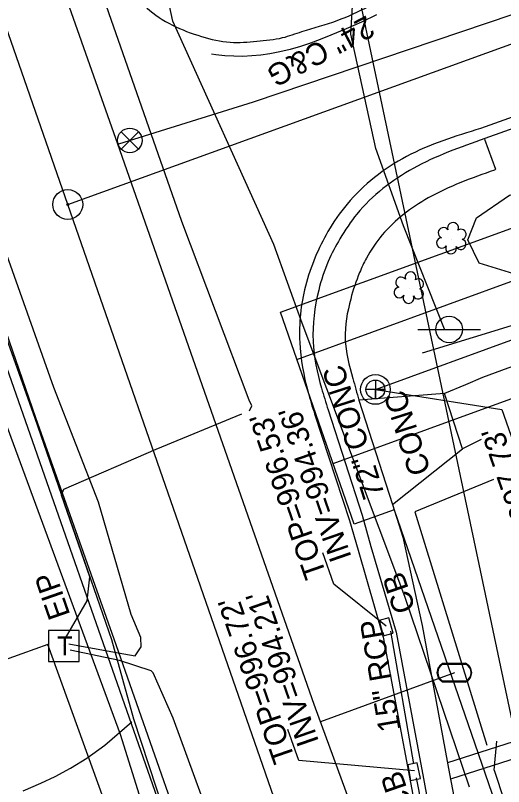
# Model space of a CAD drawing. Extents: x 1614611 to 1617571, y 898867 to 905462.
# Drawn here: x 1616331.4 to 1616420, y 903500.3 to 903640.3 of the extents above; entities that cross this region are included whole.
import ezdxf

# ---------------------------------------------------------------- set-up
doc = ezdxf.new("R2010")
doc.units = 0
for name, color, linetype in [('Exist Boundary Watershed Impervious C 09', 7, 'Continuous'), ('Exist Boundary Watershed Residential C 05', 7, 'Continuous'), ('Exist Drainage Structure Drop Inlet CELL', 7, 'Continuous'), ('Exist Horizontal Alignment Tick Label', 7, 'Continuous'), ('Exist Other Culture Area Outline', 7, 'Continuous'), ('Exist Other Culture Fence Line', 7, 'Continuous'), ('Exist Other Culture Gate', 7, 'Continuous'), ('Exist Roads Curbs Text', 7, 'Continuous'), ('Exist Roads EOP Other Text', 7, 'Continuous'), ('Exist Roads EOP Text', 7, 'Continuous'), ('Exist Roads Soil', 7, 'Continuous'), ('Exist Structure Minor Catch Basin Top Elevation', 7, 'Continuous'), ('Exist Structure Minor Pipes RCP 15 Inch Invert', 7, 'Continuous'), ('Exist Survey Centerline Point CELL', 7, 'Continuous'), ('Exist Utilities Gas UG Line SUE LOS B', 7, 'Continuous'), ('Exist Utilities Sanitary Sewer Manhole Leader', 7, 'Continuous'), ('Exist Utilities Sanitary Sewer Manhole Text', 7, 'Continuous'), ('Exist Utilities Sanitary Sewer UG Line', 7, 'Continuous'), ('Exist Utilities Telephone Pedestal CELL', 7, 'Continuous'), ('Exist Utilities Telephone Pole CELL', 7, 'Continuous'), ('Exist Utilities Telephone UG Cable SUE LOS B', 7, 'Continuous'), ('Exist Utilities Telephone UG FO SUE LOS B', 7, 'Continuous'), ('Exist Utilities Telephone UG FO SUE LOS C', 7, 'Continuous'), ('Exist Utilities TV UG FO Cable SUE LOS B', 7, 'Continuous'), ('Exist Utilities Water UG Line SUE LOS B', 7, 'Continuous'), ('Exist Vegetation Shrub CELL', 7, 'Continuous'), ('Exist Vegetation Woods Line', 7, 'Continuous'), ('Old_Level_21', 7, 'Continuous'), ('Prop Drainage Structure Catch Basin Open Throat 4 CELL', 7, 'Continuous'), ('Prop Earthen Structure Cut Ditch Special Back of Curb Detail CELL', 7, 'Continuous'), ('Prop Earthen Structure Head Ditch Label', 7, 'Continuous'), ('Prop Earthen Structure V Ditch Detail Label', 7, 'Continuous'), ('Prop Easement Permanent Drainage', 7, 'Continuous'), ('Prop Erosion Embankment Toe Protection with Rip Rap 2 Detail CELL', 7, 'Continuous'), ('Prop Plan Preparation Drainage Notes Label', 7, 'Continuous'), ('Prop Plan Preparation Table Ditch Data CELL', 7, 'Continuous'), ('Prop SS Transition Line', 7, 'Continuous'), ('Raster_Level_2', 7, 'Continuous'), ('Scratch_Level_1', 7, 'Continuous'), ('Scratch_Level_9', 7, 'Continuous')]:
    doc.layers.add(name, color=color, linetype=linetype)

# ---------------------------------------------------------------- blocks, each defined once
blk = doc.blocks.new('EXIST UTILITIES SANITARY SEWER MANHOLE')
at = {"layer": 'Old_Level_21'}
blk.add_lwpolyline([(0, 0.03425), (0, -0.03425), (0, 0), (0.03425, 0), (-0.03425, 0)], dxfattribs=at)
for radius in [0.05389, 0.03425]:
    blk.add_circle((0, 0), radius, dxfattribs=at)
blk = doc.blocks.new('EXIST SURVEY CENTERLINE POINT')
at = {"layer": 'Exist Survey Centerline Point CELL'}
for radius in [0.0542, 0.00375]:
    blk.add_circle((0, 0), radius, dxfattribs=at)
blk = doc.blocks.new('EXIST UTILITIES WATER METER')
at = {"layer": 'Prop SS Transition Line'}
blk.add_line((0, 0), (0, 0), dxfattribs=at)
for points in [[(-0.0408, 0.034), (0.0408, 0.034)], [(-0.0408, 0.0312), (0.0408, 0.0312)], [(0.0408, -0.0312), (-0.0413, -0.0312)], [(0.0408, -0.034), (-0.0413, -0.034)]]:
    blk.add_lwpolyline(points, dxfattribs=at)
for centre, radius, start, end in [((-0.0261, -0.0001), 0.0371, 113.178, 245.9794), ((-0.0259, -0.0001), 0.0347, 115.3009, 243.7824), ((0.0259, 0), 0.0371, 293.6483, 66.3084), ((0.0261, 0), 0.0345, 295.1272, 64.8728)]:
    blk.add_arc(centre, radius, start, end, dxfattribs=at)
blk = doc.blocks.new('EXIST UTILITIES TELEPHONE PEDESTAL')
at = {"layer": 'Exist Utilities Telephone Pedestal CELL'}
blk.add_line((0, 0), (0, 0), dxfattribs=at)
blk.add_lwpolyline([(-0.0545, -0.0565), (0.0574, -0.0565), (0.0574, 0.0554), (-0.0545, 0.0554), (-0.0545, -0.0565)], dxfattribs=at)
blk.add_text('T', height=0.0684, dxfattribs=at).set_placement((-0.0226, -0.0343))
blk = doc.blocks.new('EXIST UTILITIES WATER VALVE')
at = {"layer": 'Prop Earthen Structure V Ditch Detail Label'}
blk.add_lwpolyline([(0.0315, 0.0315), (-0.0315, -0.0315), (0, 0), (0.0315, -0.0315), (-0.0315, 0.0315)], dxfattribs=at)
blk.add_circle((0, 0), 0.0445, dxfattribs=at)

msp = doc.modelspace()

# ---------------------------------------------------------------- linework, layer by layer
at = {"layer": 'Exist Boundary Watershed Impervious C 09'}
msp.add_lwpolyline([(1616470.84, 903183.57), (1616457.44, 903221.88), (1616443.4, 903261.41), (1616433.06, 903290.44), (1616418.78, 903330.63), (1616404.11, 903372.11), (1616392.67, 903404.15), (1616378.77, 903443.28), (1616364.13, 903484.9), (1616349.34, 903527.05), (1616335.12, 903567.18), (1616320.68, 903608.97), (1616306.55, 903650.64), (1616295.77, 903682.27), (1616282.46, 903721.52)], dxfattribs=at)
at = {"layer": 'Exist Boundary Watershed Residential C 05'}
for points in [[(1616522.28, 903655.67), (1616483.74, 903641.89), (1616444.61, 903627.92), (1616416.59, 903617.9)], [(1616388.16, 903568.68), (1616394.31, 903549.56), (1616395.9, 903543.84), (1616400.51, 903528.3), (1616405.44, 903501.75), (1616409.55, 903479.29), (1616413.51, 903459.08), (1616414.52, 903456.07), (1616428.39, 903416.8), (1616436.43, 903393.84), (1616437.08, 903391.77)]]:
    msp.add_lwpolyline(points, dxfattribs=at)
for points in [[(1616348.12, 903652.72), (1616355.32, 903641.58), (1616365.18, 903636.44), (1616370.4, 903635.39), (1616375.21, 903635.57), (1616379.9, 903636.22), (1616383.41, 903637.33), (1616389.79, 903639.33), (1616395.51, 903641.86)], [(1616416.59, 903617.9), (1616403.61, 903612.49), (1616393.39, 903604.2), (1616390.31, 903599.71), (1616388.18, 903595.6), (1616386.45, 903590.39), (1616385.42, 903581.08), (1616386.94, 903572.59), (1616388.16, 903568.68)]]:
    msp.add_spline(points, degree=3, dxfattribs=at)
at = {"layer": 'Exist Other Culture Area Outline'}
for points in [[(1616451.92, 903518.69), (1616445.2, 903516.28), (1616436.15, 903513.22), (1616424.73, 903509.37), (1616409.8, 903504.59)], [(1616452.95, 903515.87), (1616446.19, 903513.45), (1616437.11, 903510.38), (1616425.67, 903506.52), (1616410.35, 903501.62)]]:
    msp.add_lwpolyline(points, dxfattribs=at)
at = {"layer": 'Exist Other Culture Fence Line'}
for points in [[(1616572.91, 903628.18), (1616564.21, 903625.69), (1616557.86, 903623.87), (1616549.37, 903621.59), (1616542.69, 903619.31), (1616531.55, 903615.59), (1616524.44, 903613.58), (1616517.86, 903611.96), (1616513.04, 903610.8), (1616507.24, 903608.97), (1616496.07, 903605.56), (1616484.35, 903602.15), (1616475.89, 903600.04), (1616461.24, 903595.28), (1616451.31, 903592.92), (1616438.36, 903588.93), (1616423.69, 903584.65), (1616405.19, 903578.96)], [(1616418.13, 903556), (1616403.89, 903550.11), (1616416.97, 903507.78)], [(1616418.3, 903503.27), (1616425.66, 903480.85), (1616434.72, 903450.26), (1616469.04, 903462.52), (1616499.54, 903473.23), (1616524.45, 903482.31), (1616513.56, 903511.28)]]:
    msp.add_lwpolyline(points, dxfattribs=at)
at = {"layer": 'Exist Other Culture Gate'}
msp.add_line((1616418.3, 903503.27), (1616418.73, 903508.5), dxfattribs=at)
at = {"layer": 'Exist Roads Soil'}
for points in [[(1616472.55, 903590.47), (1616463.36, 903588.83), (1616455.54, 903587.21), (1616449.39, 903585.67), (1616441.71, 903583.31), (1616434.51, 903580.97), (1616427.92, 903578.72), (1616420.73, 903576.2), (1616416.16, 903574.51), (1616413.07, 903573.19), (1616409.25, 903571.6)], [(1616415.91, 903563.28), (1616412.54, 903561.58)], [(1616332.86, 903499.51), (1616336.08, 903500.87), (1616338.66, 903502.11), (1616341.43, 903503.58), (1616344.39, 903505.45), (1616347.66, 903507.81), (1616352.56, 903512.01)]]:
    msp.add_lwpolyline(points, dxfattribs=at)
at = {"layer": 'Exist Utilities Gas UG Line SUE LOS B'}
msp.add_lwpolyline([(1616574.94, 902856.71), (1616560.06, 902902.39), (1616552.18, 902925.27), (1616536.08, 902973.65), (1616521.52, 903015.88), (1616492.41, 903100.65), (1616481.17, 903130.4), (1616470.48, 903162.66), (1616450.18, 903220.6), (1616431.22, 903276.51), (1616418.49, 903313.39), (1616364.61, 903464.71), (1616350.51, 903509.73), (1616310.55, 903618.21), (1616275.13, 903713.81), (1616252.85, 903771.73), (1616229.48, 903831.39), (1616218.51, 903860.65), (1616218.15, 903861.58), (1616200.49, 903922.94), (1616158.51, 904013.15), (1616156.79, 904018.63), (1616125.02, 904117.19), (1616112.76, 904150.51)], dxfattribs=at)
at = {"layer": 'Exist Utilities Sanitary Sewer Manhole Leader'}
msp.add_lwpolyline([(1616396.73, 903572.35), (1616419.64, 903568.72), (1616422.13, 903561.66)], dxfattribs=at)
at = {"layer": 'Exist Utilities Sanitary Sewer UG Line'}
msp.add_line((1616396.73, 903572.35), (1616553.9, 903629.64), dxfattribs=at)
at = {"layer": 'Exist Utilities Telephone Pole CELL'}
for p, q in [((1616404.44, 903583.24), (1616415.78, 903583.24)), ((1616410.12, 903583.24), (1616410.12, 903583.24))]:
    msp.add_line(p, q, dxfattribs=at)
msp.add_circle((1616410.12, 903583.24), 2.41, dxfattribs=at)
at = {"layer": 'Exist Utilities Telephone UG Cable SUE LOS B'}
for points in [[(1616341.13, 903526.17), (1616350.06, 903524.57), (1616353.18, 903523.97), (1616354.27, 903525.62), (1616354.2, 903527.32), (1616352.41, 903531.49), (1616346.51, 903551.88), (1616338.38, 903572.73), (1616311.12, 903649.59), (1616299.64, 903684.42), (1616264.73, 903785.56), (1616225.23, 903895.34)], [(1616373.87, 903568.46), (1616374.3, 903569.41), (1616373.86, 903570.39), (1616361.62, 903602.86), (1616341.95, 903659.09), (1616330.11, 903695.59), (1616311.83, 903747.03), (1616311.46, 903750.28), (1616313.05, 903753.14), (1616316.41, 903754.31), (1616347.19, 903767.38), (1616362.66, 903772.42), (1616371.42, 903776.41)], [(1616340.5, 903527.18), (1616344.47, 903533.96), (1616344.92, 903538.32), (1616339.77, 903553.17), (1616340.25, 903554.23), (1616356.96, 903561.51), (1616372.53, 903567.91)], [(1616449.37, 903217.3), (1616457.62, 903218.32), (1616462.12, 903220.03), (1616462.83, 903221.07), (1616463.05, 903222.4), (1616459.95, 903235.74), (1616444.07, 903282.03), (1616424.99, 903333.25), (1616403.93, 903391.66), (1616369.07, 903488.01), (1616360.05, 903512.7), (1616356.43, 903520.93), (1616356.08, 903521.26), (1616350.29, 903523.15), (1616341.36, 903525.05)]]:
    msp.add_lwpolyline(points, dxfattribs=at)
at = {"layer": 'Exist Utilities Telephone UG FO SUE LOS B'}
msp.add_lwpolyline([(1616413.77, 903500.18), (1616402.08, 903534.75), (1616383.28, 903584.85), (1616378.31, 903598.68), (1616360.02, 903639.24), (1616356.39, 903655.99), (1616340.68, 903699.57), (1616327.33, 903739.18), (1616327.34, 903739.18), (1616313.72, 903781.55), (1616301.65, 903812.03), (1616292.8, 903840.69)], dxfattribs=at)
at = {"layer": 'Exist Utilities Telephone UG FO SUE LOS C'}
msp.add_line((1616468, 903181.89), (1616279.08, 903721.31), dxfattribs=at)
at = {"layer": 'Exist Utilities TV UG FO Cable SUE LOS B'}
msp.add_lwpolyline([(1616409.28, 903583.28), (1616401.83, 903602.06), (1616396.84, 903616.07), (1616392.29, 903636.86), (1616392.86, 903647.11), (1616394.48, 903651.32), (1616413.7, 903673.44), (1616420.55, 903677.59), (1616453.53, 903688.22), (1616514.87, 903711.84), (1616526.07, 903715.66), (1616536.86, 903720.55), (1616545.52, 903724.83), (1616549.16, 903728.55), (1616549.91, 903729.9), (1616554.28, 903748.73), (1616554.29, 903750.67), (1616552.37, 903762.47), (1616557.09, 903779.98), (1616577.36, 903795.05), (1616590.41, 903803.23)], dxfattribs=at)
at = {"layer": 'Exist Utilities Water UG Line SUE LOS B'}
msp.add_line((1616411.06, 903520.94), (1616386.76, 903512.03), dxfattribs=at)
for points in [[(1616526.94, 903118.95), (1616504.59, 903181.23), (1616480.02, 903252.46), (1616446.17, 903345), (1616411.28, 903445.17), (1616385.62, 903515.15), (1616350.02, 903616.87), (1616323.73, 903691.37), (1616291.21, 903786.26), (1616260.45, 903872.07), (1616224.66, 903974.02), (1616192.08, 904066.13), (1616173.94, 904118.11), (1616130.42, 904237.78), (1616097.26, 904331.65), (1616083.48, 904374.45), (1616069.85, 904420.53), (1616059.14, 904458.49), (1616050.85, 904496.39), (1616045.84, 904527.76), (1616030.28, 904669.9)], [(1616350.21, 903616.94), (1616374.62, 903624.54), (1616426.35, 903642.07), (1616478.57, 903660.36), (1616520.74, 903675.61), (1616534.8, 903680.84), (1616536.9, 903682.38), (1616549.12, 903691.48), (1616560.45, 903718.95), (1616573.2, 903736.65), (1616589.15, 903758.02), (1616604.81, 903760.79)]]:
    msp.add_lwpolyline(points, dxfattribs=at)
at = {"layer": 'Exist Vegetation Shrub CELL'}
for p, q in [((1616410.58, 903599.64), (1616410.58, 903599.64)), ((1616402.87, 903590.66), (1616402.87, 903590.66))]:
    msp.add_line(p, q, dxfattribs=at)
for centre, radius, start, end in [((1616409.1, 903600.77), 0.968, 35.8908, 245.4216), ((1616410.81, 903601.68), 0.99, 334.8391, 200.4717), ((1616412.26, 903600.51), 0.929, 284.4567, 126.0861), ((1616408.78, 903598.94), 0.955, 95.1099, 327.9534), ((1616412.22, 903598.71), 0.937, 204.9913, 73.4601), ((1616410.46, 903597.96), 0.984, 151.2797, 21.387), ((1616403.1, 903592.7), 0.99, 334.8391, 200.4717), ((1616401.39, 903591.78), 0.968, 35.8908, 245.4216), ((1616404.54, 903591.52), 0.929, 284.4567, 126.0861), ((1616401.07, 903589.95), 0.955, 95.1099, 327.9534), ((1616404.51, 903589.73), 0.937, 204.9913, 73.4601), ((1616402.74, 903588.97), 0.984, 151.2797, 21.387)]:
    msp.add_arc(centre, radius, start, end, dxfattribs=at)
at = {"layer": 'Exist Vegetation Woods Line'}
msp.add_lwpolyline([(1616455.23, 903602.59), (1616444.98, 903597.01), (1616435.77, 903593.42), (1616426.54, 903591.87), (1616415.57, 903595.31), (1616413.5, 903599.49), (1616415.05, 903603.53), (1616421.05, 903607.65), (1616425.7, 903608.77), (1616432.8, 903609.03)], dxfattribs=at)
at = {"layer": 'Prop Drainage Structure Catch Basin Open Throat 4 CELL'}
for points in [[(1616399.18, 903530.92), (1616397.39, 903530.39), (1616398.14, 903527.62), (1616399.93, 903528.12), (1616399.18, 903530.92)], [(1616404.33, 903504.58), (1616402.63, 903504.21), (1616403.08, 903501.38), (1616404.91, 903501.73), (1616404.33, 903504.58)]]:
    msp.add_lwpolyline(points, dxfattribs=at)
at = {"layer": 'Prop Earthen Structure Cut Ditch Special Back of Curb Detail CELL'}
for p, q in [((1616379.49, 903586.4), (1616537.09, 903643.56)), ((1616382.48, 903577.8), (1616545.12, 903637.08)), ((1616389.05, 903558.9), (1616562.68, 903622.19))]:
    msp.add_line(p, q, dxfattribs=at)
at = {"layer": 'Prop Earthen Structure Head Ditch Label'}
for p, q in [((1616010.65, 905462.23), (1616993.32, 900797.76)), ((1616400.13, 903550.52), (1616392.88, 903547.89))]:
    msp.add_line(p, q, dxfattribs=at)
for points in [[(1616392.88, 903547.89), (1616379.49, 903586.4)], [(1616400.13, 903550.52), (1616436.77, 903444.12), (1616436.92, 903421.26)], [(1616367.91, 903409.77), (1616378.02, 903413.39), (1616337.32, 903526.07), (1616327.81, 903522.67)]]:
    msp.add_lwpolyline(points, dxfattribs=at)
at = {"layer": 'Prop Plan Preparation Drainage Notes Label'}
for points in [[(1616398.71, 903529.4), (1616389.18, 903537.02), (1616387.21, 903542.68)], [(1616403.83, 903503.1), (1616382.84, 903504.97), (1616380.87, 903510.64)]]:
    msp.add_lwpolyline(points, dxfattribs=at)
at = {"layer": 'Prop Plan Preparation Table Ditch Data CELL'}
for p, q in [((1616399.45, 903528.48), (1616403.65, 903504.38)), ((1616404.15, 903501.84), (1616412.54, 903458.33))]:
    msp.add_line(p, q, dxfattribs=at)
at = {"layer": 'Raster_Level_2'}
for p, q in [((1616565.11, 902961.33), (1616239.34, 903898.04)), ((1616340.93, 903605.93), (1616526.35, 903673.17))]:
    msp.add_line(p, q, dxfattribs=at)
at = {"layer": 'Scratch_Level_1'}
for points in [[(1616396.92, 903640.36), (1616394.19, 903639.05), (1616391.42, 903637.81), (1616388.63, 903636.64), (1616386.73, 903635.9), (1616384.94, 903635.22), (1616383.12, 903634.62), (1616381.28, 903634.09), (1616379.41, 903633.64), (1616377.57, 903633.28), (1616375.96, 903633.04), (1616374.33, 903632.89), (1616372.7, 903632.82), (1616371.07, 903632.83), (1616369.44, 903632.91), (1616367.82, 903633.08), (1616366.99, 903633.2)], [(1616416.53, 903617.78), (1616418.54, 903612.35), (1616418.34, 903612.18)], [(1616399.81, 903551.47), (1616412.54, 903561.58), (1616409.25, 903571.6), (1616393.75, 903570.42)], [(1616393.75, 903570.42), (1616399.81, 903551.47), (1616401.7, 903545.55), (1616405.22, 903529.49), (1616410.2, 903502.55), (1616414.5, 903479.85), (1616418.28, 903460.57), (1616419.24, 903457.77), (1616433.14, 903418.35), (1616440.08, 903398.17), (1616445.72, 903389.9), (1616453.5, 903367.66), (1616454.37, 903357.69), (1616465.19, 903327.22), (1616473.11, 903304.82), (1616479.64, 903286.51), (1616485.17, 903278.34), (1616491.89, 903259.49), (1616492.83, 903249.31), (1616495.45, 903241.87), (1616500.95, 903233.55), (1616508.16, 903214.09), (1616509.03, 903203.96)]]:
    msp.add_lwpolyline(points, dxfattribs=at)
msp.add_spline([(1616418.34, 903612.18), (1616406.31, 903607.12), (1616397.97, 903600.4), (1616395.1, 903596.18), (1616393.86, 903593.58), (1616392.26, 903588.77), (1616391.25, 903581.54), (1616392.64, 903574.35), (1616393.75, 903570.42)], degree=3, dxfattribs=at)
at = {"layer": 'Scratch_Level_9'}
for points in [[(1616469.52, 903183.22), (1616456.13, 903221.35), (1616442.17, 903261), (1616431.86, 903289.89), (1616417.71, 903330.31), (1616403.14, 903371.75), (1616391.84, 903403.85), (1616377.99, 903443.03), (1616362.79, 903484.42), (1616359.81, 903491.48), (1616352.94, 903512.49), (1616348.91, 903526.89), (1616335.01, 903567.07), (1616320.18, 903608.78), (1616305.52, 903650.31), (1616294.93, 903682.02), (1616281.37, 903721.05)], [(1616521.59, 903657.43), (1616483.18, 903643.55), (1616483.16, 903643.61), (1616444.03, 903629.83), (1616415.81, 903619.72)], [(1616385.69, 903567.93), (1616392.01, 903548.56), (1616393.6, 903543.19), (1616398.15, 903527.41), (1616403.11, 903501.03), (1616407.24, 903478.89), (1616411.26, 903458.39), (1616412.38, 903455.21), (1616426.08, 903416.1), (1616434.07, 903392.9), (1616445.15, 903361.96), (1616458.31, 903324.81), (1616466.23, 903302.17), (1616474.95, 903277.55), (1616483.43, 903253.56), (1616487.42, 903242.35), (1616490.65, 903233.12), (1616499.86, 903207.54), (1616504.27, 903194.93)]]:
    msp.add_lwpolyline(points, dxfattribs=at)
msp.add_spline([(1616415.81, 903619.72), (1616402.39, 903614.65), (1616391.6, 903606), (1616388.11, 903601.01), (1616385.81, 903596.35), (1616384.03, 903591.09), (1616383.02, 903580.93), (1616384.51, 903571.87), (1616385.69, 903567.93)], degree=3, dxfattribs=at)

# ---------------------------------------------------------------- block references
at = {"layer": 'Exist Horizontal Alignment Tick Label', "xscale": 50, "yscale": 50, "rotation": 1.7967031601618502e-12}
msp.add_blockref('EXIST SURVEY CENTERLINE POINT', (1616340.93, 903605.93), dxfattribs=at)
at = {"layer": 'Exist Utilities Telephone Pedestal CELL', "xscale": 50, "yscale": 50}
msp.add_blockref('EXIST UTILITIES TELEPHONE PEDESTAL', (1616340.14, 903525.81), dxfattribs=at)
at = {"layer": 'Old_Level_21', "xscale": 50, "yscale": 50}
msp.add_blockref('EXIST UTILITIES SANITARY SEWER MANHOLE', (1616396.73, 903572.35), dxfattribs=at)
at = {"layer": 'Prop Earthen Structure V Ditch Detail Label', "xscale": 50, "yscale": 50}
msp.add_blockref('EXIST UTILITIES WATER VALVE', (1616352.19, 903617.56), dxfattribs=at)
at = {"layer": 'Prop SS Transition Line', "xscale": 50, "yscale": 50}
msp.add_blockref('EXIST UTILITIES WATER METER', (1616411.06, 903520.94), dxfattribs=at)

# ---------------------------------------------------------------- texts
at = {"layer": 'Exist Drainage Structure Drop Inlet CELL'}
msp.add_text('EIP', height=4, rotation=109.1768, dxfattribs=at).set_placement((1616341.43, 903531.45))
at = {"layer": 'Exist Roads Curbs Text'}
msp.add_text('72" CONC', height=4, rotation=107.7184, dxfattribs=at).set_placement((1616398.47, 903553.24))
at = {"layer": 'Exist Roads EOP Other Text'}
msp.add_text('CONC', height=4, rotation=107.7321, dxfattribs=at).set_placement((1616406.82, 903557.51))
at = {"layer": 'Exist Roads EOP Text'}
msp.add_text('24" C&G', height=4, rotation=207.7618, dxfattribs=at).set_placement((1616395.16, 903640.34))
at = {"layer": 'Exist Structure Minor Catch Basin Top Elevation'}
for s, p in [("TOP=996.53'", (1616387.89, 903538.8)), ("TOP=996.72'", (1616382.19, 903505.34))]:
    msp.add_text(s, height=4, rotation=109.1768, dxfattribs=at).set_placement(p)
at = {"layer": 'Exist Structure Minor Pipes RCP 15 Inch Invert'}
for s, p in [("INV=994.36'", (1616392.46, 903541.91)), ("INV=994.21'", (1616386.54, 903508.42))]:
    msp.add_text(s, height=4, rotation=109.1768, dxfattribs=at).set_placement(p)
at = {"layer": 'Exist Utilities Sanitary Sewer Manhole Text'}
msp.add_text("TOP=997.73'", height=4, rotation=109.1768, dxfattribs=at).set_placement((1616429.96, 903536.17))
at = {"layer": 'Prop Easement Permanent Drainage'}
for p in [(1616404.09, 903532.53), (1616403.76, 903496.41)]:
    msp.add_text('CB', height=4, rotation=109.1768, dxfattribs=at).set_placement(p)
at = {"layer": 'Prop Erosion Embankment Toe Protection with Rip Rap 2 Detail CELL'}
msp.add_text('15" RCP', height=4, rotation=99.8866, dxfattribs=at).set_placement((1616401.34, 903510.57))

doc.saveas('drawing.dxf')
